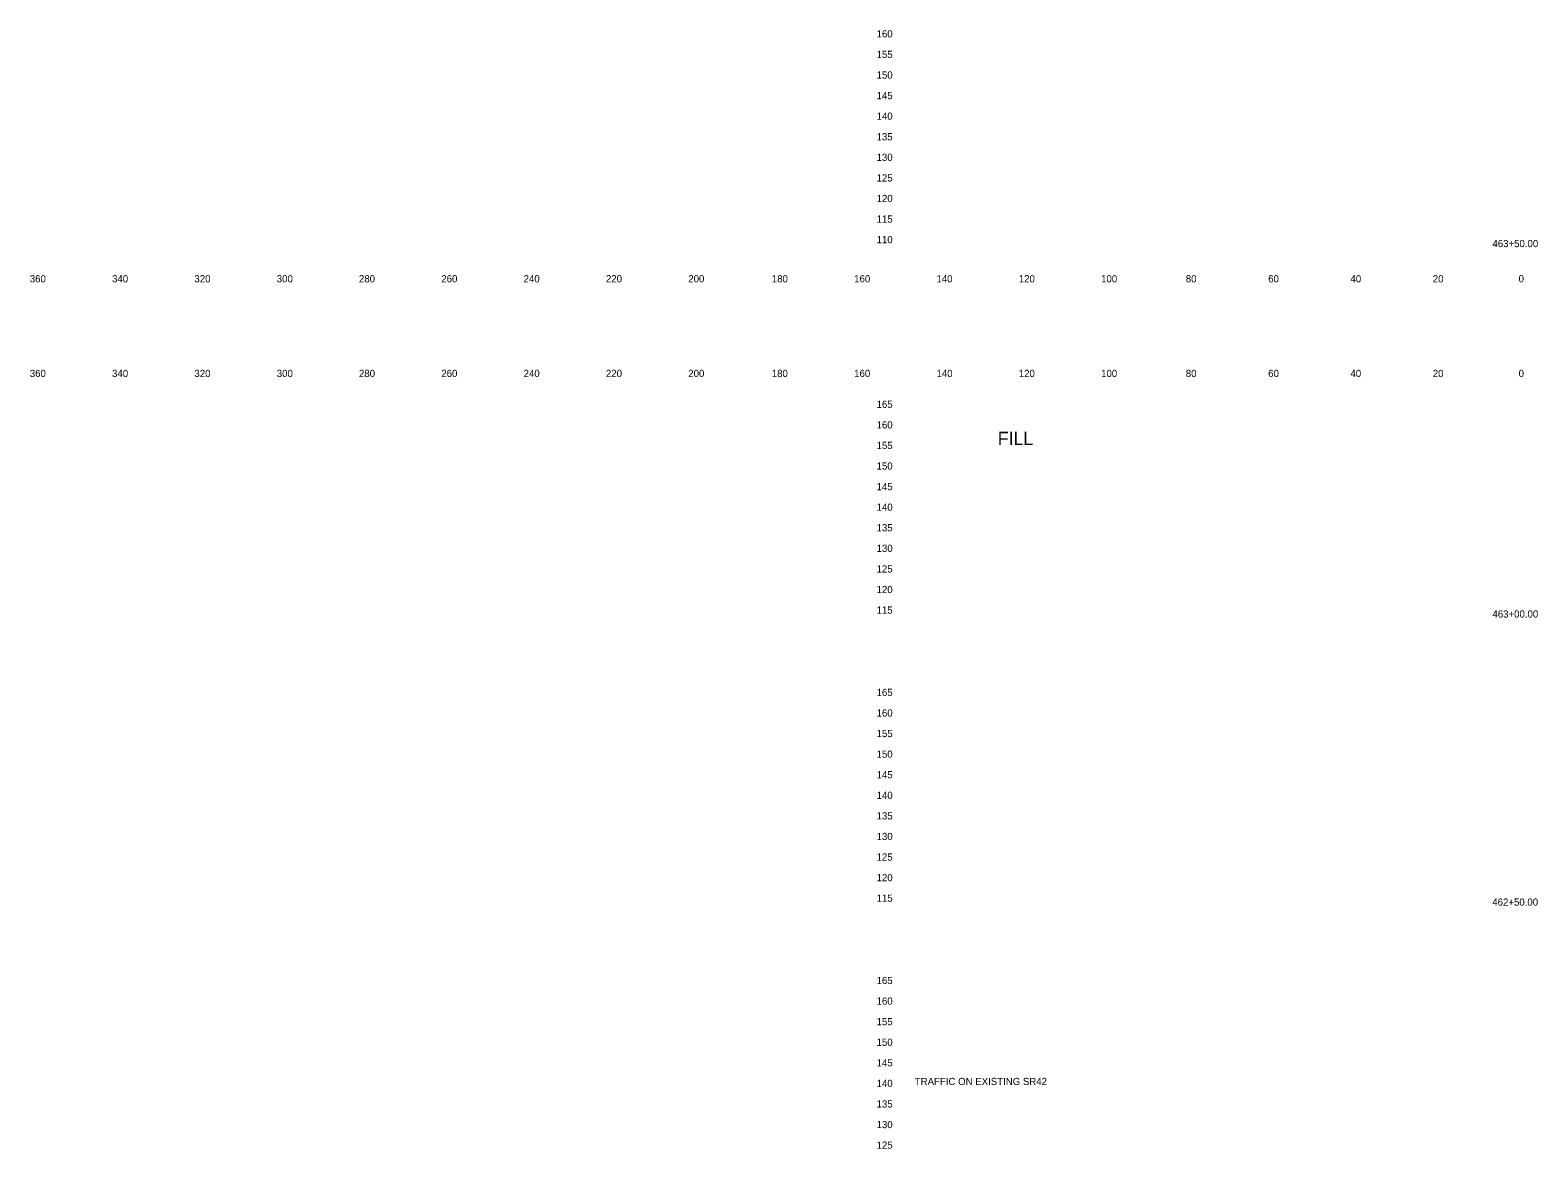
# Model space of a CAD drawing. Extents: x 21281 to 22024, y 6472 to 15198.
# Drawn here: x 21280.5 to 21646.8, y 8104.8 to 8376.6 of the extents above; entities that cross this region are included whole.
import ezdxf

# ---------------------------------------------------------------- set-up
doc = ezdxf.new("R2010")
doc.units = 0
for name, color, linetype in [('XS_SHEET_LABELS_ELEVATION', 7, 'Continuous'), ('XS_SHEET_LABELS_OFFSET', 7, 'Continuous'), ('XS_SHEET_LABELS_STATION', 7, 'Continuous')]:
    doc.layers.add(name, color=color, linetype=linetype)

msp = doc.modelspace()

# ---------------------------------------------------------------- texts
at = {"layer": 'XS_SHEET_LABELS_ELEVATION'}
for s, p in [('  160  ', (21484.84, 8374.84)), ('  155  ', (21484.84, 8369.84)), ('  150  ', (21484.84, 8364.84)), ('  145  ', (21484.84, 8359.84)), ('  140  ', (21484.84, 8354.84)), ('  135  ', (21484.84, 8349.84)), ('  130  ', (21484.84, 8344.84)), ('  125  ', (21484.84, 8339.84)), ('  120  ', (21484.84, 8334.84)), ('  115  ', (21484.84, 8329.84)), ('  110  ', (21484.84, 8324.84)), ('  165  ', (21484.84, 8284.84)), ('  160  ', (21484.84, 8279.84)), ('  155  ', (21484.84, 8274.84)), ('  150  ', (21484.84, 8269.84)), ('  145  ', (21484.84, 8264.84)), ('  140  ', (21484.84, 8259.84)), ('  135  ', (21484.84, 8254.84)), ('  130  ', (21484.84, 8249.84)), ('  125  ', (21484.84, 8244.84)), ('  120  ', (21484.84, 8239.84)), ('  115  ', (21484.84, 8234.84)), ('  165  ', (21484.84, 8214.84)), ('  160  ', (21484.84, 8209.84)), ('  155  ', (21484.84, 8204.84)), ('  150  ', (21484.84, 8199.84)), ('  145  ', (21484.84, 8194.84)), ('  140  ', (21484.84, 8189.84)), ('  135  ', (21484.84, 8184.84)), ('  130  ', (21484.84, 8179.84)), ('  125  ', (21484.84, 8174.84)), ('  120  ', (21484.84, 8169.84)), ('  115  ', (21484.84, 8164.84)), ('  165  ', (21484.84, 8144.84)), ('  160  ', (21484.84, 8139.84)), ('  155  ', (21484.84, 8134.84)), ('  150  ', (21484.84, 8129.84)), ('  145  ', (21484.84, 8124.84)), ('  140  ', (21484.84, 8119.84)), ('  135  ', (21484.84, 8114.84)), ('  130  ', (21484.84, 8109.84)), ('  125  ', (21484.84, 8104.84))]:
    msp.add_text(s, height=1.75, dxfattribs=at).set_placement(p)
at = {"layer": 'XS_SHEET_LABELS_OFFSET'}
for s, height, p in [('  360  ', 1.75, (21279.14, 8315.34)), ('  340  ', 1.75, (21299.13, 8315.34)), ('  320  ', 1.75, (21319.13, 8315.34)), ('  300  ', 1.75, (21339.13, 8315.34)), ('  280  ', 1.75, (21359.1, 8315.34)), ('  260  ', 1.75, (21379.11, 8315.34)), ('  240  ', 1.75, (21399.1, 8315.34)), ('  220  ', 1.75, (21419.1, 8315.34)), ('  200  ', 1.75, (21439.1, 8315.34)), ('  180  ', 1.75, (21459.39, 8315.34)), ('  160  ', 1.75, (21479.4, 8315.34)), ('  140  ', 1.75, (21499.39, 8315.34)), ('  120  ', 1.75, (21519.39, 8315.34)), ('  100  ', 1.75, (21539.39, 8315.34)), ('  80  ', 1.75, (21559.95, 8315.34)), ('  60  ', 1.75, (21579.97, 8315.34)), ('  40  ', 1.75, (21599.95, 8315.34)), ('  20  ', 1.75, (21619.95, 8315.34)), ('  0  ', 1.75, (21640.81, 8315.34)), ('  0  ', 1.75, (21640.81, 8315.34)), ('  360  ', 1.75, (21279.14, 8292.34)), ('  340  ', 1.75, (21299.13, 8292.34)), ('  320  ', 1.75, (21319.13, 8292.34)), ('  300  ', 1.75, (21339.13, 8292.34)), ('  280  ', 1.75, (21359.1, 8292.34)), ('  260  ', 1.75, (21379.11, 8292.34)), ('  240  ', 1.75, (21399.1, 8292.34)), ('  220  ', 1.75, (21419.1, 8292.34)), ('  200  ', 1.75, (21439.1, 8292.34)), ('  180  ', 1.75, (21459.39, 8292.34)), ('  160  ', 1.75, (21479.4, 8292.34)), ('  140  ', 1.75, (21499.39, 8292.34)), ('  120  ', 1.75, (21519.39, 8292.34)), ('  100  ', 1.75, (21539.39, 8292.34)), ('  80  ', 1.75, (21559.95, 8292.34)), ('  60  ', 1.75, (21579.97, 8292.34)), ('  40  ', 1.75, (21599.95, 8292.34)), ('  20  ', 1.75, (21619.95, 8292.34)), ('  0  ', 1.75, (21640.81, 8292.34)), ('  0  ', 1.75, (21640.81, 8292.34)), ('FILL', 3.222, (21515.57, 8275.8))]:
    msp.add_text(s, height=height, dxfattribs=at).set_placement(p)
at = {"layer": 'XS_SHEET_LABELS_STATION'}
for s, p in [('  463+50.00  ', (21634.44, 8323.89)), ('  463+00.00  ', (21634.44, 8233.89)), ('  462+50.00  ', (21634.41, 8163.89)), ('TRAFFIC ON EXISTING SR42', (21495.42, 8120.31))]:
    msp.add_text(s, height=1.75, dxfattribs=at).set_placement(p)

doc.saveas('drawing.dxf')
